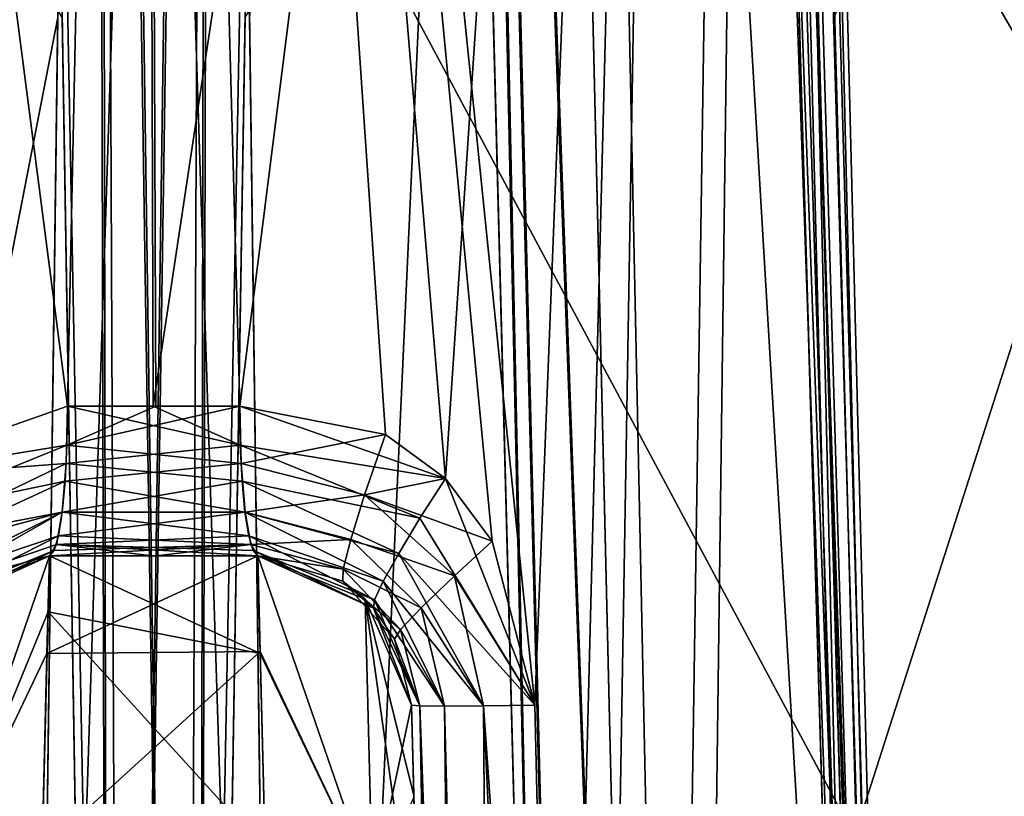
# Model space of a CAD drawing. Header units: inches. Extents: x -11.1 to 11.1, y -2.2 to 7.8.
# Tile 487 of 656: x -6.026 to -5.834, y 0.053 to 0.205. Entities that reach past the tile are written whole.
import ezdxf

# ---------------------------------------------------------------- set-up
doc = ezdxf.new("R2010")
doc.units = ezdxf.units.IN
doc.header["$LTSCALE"] = 93.866667
doc.header["$MEASUREMENT"] = 0
for name, color, linetype in [('2514', 7, 'CONTINUOUS'), ('2518', 7, 'CONTINUOUS'), ('2520', 7, 'CONTINUOUS'), ('2536', 7, 'CONTINUOUS'), ('2538', 7, 'CONTINUOUS'), ('2540', 7, 'CONTINUOUS'), ('2578', 7, 'CONTINUOUS'), ('2587', 7, 'CONTINUOUS'), ('2588', 7, 'CONTINUOUS'), ('2662', 7, 'CONTINUOUS'), ('2668', 7, 'CONTINUOUS'), ('4960', 7, 'CONTINUOUS'), ('4968', 7, 'CONTINUOUS'), ('4996', 7, 'CONTINUOUS'), ('5004', 7, 'CONTINUOUS'), ('5455', 7, 'CONTINUOUS'), ('5459', 7, 'CONTINUOUS'), ('5461', 7, 'CONTINUOUS'), ('5487', 7, 'CONTINUOUS'), ('5491', 7, 'CONTINUOUS'), ('5511', 7, 'CONTINUOUS'), ('5517', 7, 'CONTINUOUS'), ('5535', 7, 'CONTINUOUS'), ('5537', 7, 'CONTINUOUS'), ('5597', 7, 'CONTINUOUS'), ('6063', 7, 'CONTINUOUS'), ('6064', 7, 'CONTINUOUS'), ('9297', 7, 'CONTINUOUS'), ('9301', 7, 'CONTINUOUS'), ('9742', 7, 'CONTINUOUS'), ('9743', 7, 'CONTINUOUS'), ('9772', 7, 'CONTINUOUS'), ('9773', 7, 'CONTINUOUS'), ('9774', 7, 'CONTINUOUS'), ('9775', 7, 'CONTINUOUS'), ('9792', 7, 'CONTINUOUS'), ('9793', 7, 'CONTINUOUS'), ('9889', 7, 'CONTINUOUS'), ('9896', 7, 'CONTINUOUS'), ('9903', 7, 'CONTINUOUS'), ('9904', 7, 'CONTINUOUS')]:
    doc.layers.add(name, color=color, linetype=linetype)

msp = doc.modelspace()

# ---------------------------------------------------------------- linework, layer by layer
at = {"layer": '2514', "linetype": 'Continuous'}
for points in [[(-6.01886, 0.26581, -1.09515), (-6.35101, -0.355, -1.70298), (-6.02776, 0.82079, -1.08151), (-6.01886, 0.26581, -1.09515)], [(-6.00869, -0.355, -1.11005), (-6.35101, -0.355, -1.70298), (-6.01886, 0.26581, -1.09515), (-6.00869, -0.355, -1.11005)]]:
    msp.add_3dface(points, dxfattribs=at)
at = {"layer": '2518', "linetype": 'Continuous'}
for points in [[(-5.85101, -0.355, -2.569), (-5.86724, 0.20508, -2.56776), (-5.52776, 0.82079, -1.94753), (-5.85101, -0.355, -2.569)], [(-5.5188, 0.26222, -1.96126), (-5.85101, -0.355, -2.569), (-5.52776, 0.82079, -1.94753), (-5.5188, 0.26222, -1.96126)], [(-5.50869, -0.355, -1.97608), (-5.85101, -0.355, -2.569), (-5.5188, 0.26222, -1.96126), (-5.50869, -0.355, -1.97608)]]:
    msp.add_3dface(points, dxfattribs=at)
at = {"layer": '2520', "linetype": 'Continuous'}
for points in [[(-5.98114, 0.26581, -2.5029), (-5.64899, -0.355, -1.89508), (-5.97224, 0.82079, -2.51654), (-5.98114, 0.26581, -2.5029)], [(-5.64899, -0.355, -1.89508), (-5.63278, 0.20466, -1.89631), (-5.97224, 0.82079, -2.51654), (-5.64899, -0.355, -1.89508)], [(-5.99131, -0.355, -2.488), (-5.64899, -0.355, -1.89508), (-5.98114, 0.26581, -2.5029), (-5.99131, -0.355, -2.488)]]:
    msp.add_3dface(points, dxfattribs=at)
at = {"layer": '2536', "linetype": 'Continuous'}
for points in [[(-6.00869, -0.355, 1.112), (-6.01787, 0.20508, 1.09857), (-6.38527, 0.82079, 1.70268), (-6.00869, -0.355, 1.112)], [(-6.3689, 0.26222, 1.70358), (-6.00869, -0.355, 1.112), (-6.38527, 0.82079, 1.70268), (-6.3689, 0.26222, 1.70358)], [(-6.35101, -0.355, 1.70492), (-6.00869, -0.355, 1.112), (-6.3689, 0.26222, 1.70358), (-6.35101, -0.355, 1.70492)]]:
    msp.add_3dface(points, dxfattribs=at)
at = {"layer": '2538', "linetype": 'Continuous'}
for points in [[(-5.99131, -0.355, 2.48995), (-5.98213, 0.20508, 2.50338), (-5.61473, 0.82079, 1.89927), (-5.99131, -0.355, 2.48995)], [(-5.63114, 0.2607, 1.89837), (-5.99131, -0.355, 2.48995), (-5.61473, 0.82079, 1.89927), (-5.63114, 0.2607, 1.89837)], [(-5.64899, -0.355, 1.89702), (-5.99131, -0.355, 2.48995), (-5.63114, 0.2607, 1.89837), (-5.64899, -0.355, 1.89702)]]:
    msp.add_3dface(points, dxfattribs=at)
at = {"layer": '2540', "linetype": 'Continuous'}
for points in [[(-5.50869, -0.355, 1.97802), (-5.51841, 0.23827, 1.96379), (-5.88527, 0.82079, 2.5687), (-5.50869, -0.355, 1.97802)], [(-5.869, 0.26581, 2.5696), (-5.50869, -0.355, 1.97802), (-5.88527, 0.82079, 2.5687), (-5.869, 0.26581, 2.5696)], [(-5.85101, -0.355, 2.57095), (-5.50869, -0.355, 1.97802), (-5.869, 0.26581, 2.5696), (-5.85101, -0.355, 2.57095)]]:
    msp.add_3dface(points, dxfattribs=at)
at = {"layer": '2578', "linetype": 'Continuous'}
for points in [[(-5.919, -0.355, -0.77533), (-5.93382, 0.211, -0.78244), (-5.94979, 0.82079, 0.79245), (-5.919, -0.355, -0.77533)], [(-5.93498, 0.25512, 0.78496), (-5.919, -0.355, -0.77533), (-5.94979, 0.82079, 0.79245), (-5.93498, 0.25512, 0.78496)], [(-5.919, -0.355, 0.77727), (-5.919, -0.355, -0.77533), (-5.93498, 0.25512, 0.78496), (-5.919, -0.355, 0.77727)]]:
    msp.add_3dface(points, dxfattribs=at)
at = {"layer": '2587', "linetype": 'Continuous'}
for points in [[(-6.02036, 0.1, -3.68829), (-6.02036, 0.1, -2.83615), (-5.97964, 0.1, -3.68829), (-6.02036, 0.1, -3.68829)], [(-5.97964, 0.1, -3.68829), (-6.02036, 0.1, -2.83615), (-6.00013, 0.1, -2.83736), (-5.97964, 0.1, -3.68829)], [(-5.97964, 0.1, -2.83615), (-5.97964, 0.1, -3.68829), (-6.00013, 0.1, -2.83736), (-5.97964, 0.1, -2.83615)]]:
    msp.add_3dface(points, dxfattribs=at)
at = {"layer": '2588', "linetype": 'Continuous'}
for points in [[(-6.02036, 0.1, 2.8381), (-6.02036, 0.1, 3.68829), (-5.99951, 0.1, 2.83931), (-6.02036, 0.1, 2.8381)], [(-5.99951, 0.1, 2.83931), (-6.02036, 0.1, 3.68829), (-5.97964, 0.1, 2.8381), (-5.99951, 0.1, 2.83931)], [(-5.97964, 0.1, 2.8381), (-6.02036, 0.1, 3.68829), (-5.97964, 0.1, 3.68829), (-5.97964, 0.1, 2.8381)]]:
    msp.add_3dface(points, dxfattribs=at)
at = {"layer": '2662', "linetype": 'Continuous'}
for points in [[(-5.94918, 0.05286, -3.81687), (-5.94965, 0.07079, -3.68829), (-5.9385, -0.355, -4.51792), (-5.94918, 0.05286, -3.81687)], [(-5.9385, -0.355, -4.51792), (-5.94965, 0.07079, -3.68829), (-5.9385, -0.355, -2.83706), (-5.9385, -0.355, -4.51792)], [(-5.9385, -0.355, -2.83706), (-5.94965, 0.07079, -3.68829), (-5.94431, -0.13329, -2.83388), (-5.9385, -0.355, -2.83706)], [(-5.94431, -0.13329, -2.83388), (-5.94965, 0.07079, -3.68829), (-5.94965, 0.07079, -2.8309), (-5.94431, -0.13329, -2.83388)]]:
    msp.add_3dface(points, dxfattribs=at)
at = {"layer": '2668', "linetype": 'Continuous'}
for points in [[(-5.94385, -0.15076, 2.83608), (-5.94965, 0.07079, 2.83285), (-5.94965, 0.07079, 3.68829), (-5.94385, -0.15076, 2.83608)], [(-5.9385, -0.355, 2.83901), (-5.94385, -0.15076, 2.83608), (-5.94965, 0.07079, 3.68829), (-5.9385, -0.355, 2.83901)], [(-5.94919, 0.05318, 3.81574), (-5.9385, -0.355, 2.83901), (-5.94965, 0.07079, 3.68829), (-5.94919, 0.05318, 3.81574)], [(-5.94824, 0.0168, 3.907), (-5.9385, -0.355, 2.83901), (-5.94919, 0.05318, 3.81574), (-5.94824, 0.0168, 3.907)]]:
    msp.add_3dface(points, dxfattribs=at)
at = {"layer": '4960', "linetype": 'Continuous'}
for points in [[(-5.97384, -0.355, -1.08578), (-5.98204, 0.26581, -1.07058), (-5.92007, 0.82079, -1.02807), (-5.97384, -0.355, -1.08578)], [(-5.89532, -0.355, -1.04731), (-5.97384, -0.355, -1.08578), (-5.92007, 0.82079, -1.02807), (-5.89532, -0.355, -1.04731)], [(-5.88002, 0.82079, -0.96515), (-5.89532, -0.355, -1.04731), (-5.92007, 0.82079, -1.02807), (-5.88002, 0.82079, -0.96515)], [(-5.91437, 0.211, -0.82201), (-5.90096, -0.355, -0.81377), (-5.88324, 0.82079, -0.89063), (-5.91437, 0.211, -0.82201)], [(-5.90096, -0.355, -0.81377), (-5.85219, -0.355, -0.88634), (-5.88324, 0.82079, -0.89063), (-5.90096, -0.355, -0.81377)], [(-5.85028, -0.355, -0.97312), (-5.89532, -0.355, -1.04731), (-5.88002, 0.82079, -0.96515), (-5.85028, -0.355, -0.97312)], [(-5.85219, -0.355, -0.88634), (-5.85028, -0.355, -0.97312), (-5.88324, 0.82079, -0.89063), (-5.85219, -0.355, -0.88634)], [(-5.88324, 0.82079, -0.89063), (-5.85028, -0.355, -0.97312), (-5.88002, 0.82079, -0.96515), (-5.88324, 0.82079, -0.89063)]]:
    msp.add_3dface(points, dxfattribs=at)
at = {"layer": '4968', "linetype": 'Continuous'}
for points in [[(-6.01796, 0.26581, -2.52747), (-6.11074, 0.82079, -2.60879), (-6.02616, -0.355, -2.51227), (-6.01796, 0.26581, -2.52747)], [(-6.10644, 0.82079, -2.72907), (-6.00222, 0.82079, -2.78924), (-6.07446, 0.07079, -2.78813), (-6.10644, 0.82079, -2.72907)], [(-6.07446, 0.07079, -2.78813), (-6.00222, 0.82079, -2.78924), (-6.05701, 0.1151, -2.79586), (-6.07446, 0.07079, -2.78813)], [(-6.05701, 0.1151, -2.79586), (-6.00222, 0.82079, -2.78924), (-6.01682, 0.12921, -2.80637), (-6.05701, 0.1151, -2.79586)], [(-6.01682, 0.12921, -2.80637), (-6.00222, 0.82079, -2.78924), (-6.00008, 0.12921, -2.80737), (-6.01682, 0.12921, -2.80637)], [(-6.00222, 0.82079, -2.78924), (-5.89591, 0.82079, -2.73282), (-6.00008, 0.12921, -2.80737), (-6.00222, 0.82079, -2.78924)], [(-5.89591, 0.82079, -2.73282), (-5.98318, 0.12921, -2.80637), (-6.00008, 0.12921, -2.80737), (-5.89591, 0.82079, -2.73282)], [(-5.94299, 0.1151, -2.79586), (-5.98318, 0.12921, -2.80637), (-5.89591, 0.82079, -2.73282), (-5.94299, 0.1151, -2.79586)], [(-5.92554, 0.07079, -2.78813), (-5.94299, 0.1151, -2.79586), (-5.89591, 0.82079, -2.73282), (-5.92554, 0.07079, -2.78813)], [(-5.92061, -0.14329, -2.79168), (-5.92554, 0.07079, -2.78813), (-5.89591, 0.82079, -2.73282), (-5.92061, -0.14329, -2.79168)], [(-5.9157, -0.355, -2.79512), (-5.92061, -0.14329, -2.79168), (-5.89591, 0.82079, -2.73282), (-5.9157, -0.355, -2.79512)], [(-5.85292, -0.355, -2.71395), (-5.9157, -0.355, -2.79512), (-5.89591, 0.82079, -2.73282), (-5.85292, -0.355, -2.71395)], [(-5.88732, 0.82079, -2.61278), (-5.85292, -0.355, -2.71395), (-5.89591, 0.82079, -2.73282), (-5.88732, 0.82079, -2.61278)], [(-5.87019, 0.20508, -2.61174), (-5.85292, -0.355, -2.71395), (-5.88732, 0.82079, -2.61278), (-5.87019, 0.20508, -2.61174)], [(-5.85461, -0.355, -2.61132), (-5.85292, -0.355, -2.71395), (-5.87019, 0.20508, -2.61174), (-5.85461, -0.355, -2.61132)]]:
    msp.add_3dface(points, dxfattribs=at)
at = {"layer": '4996', "linetype": 'Continuous'}
for points in [[(-6.01874, 0.20508, 2.52792), (-6.12773, -0.355, 2.57919), (-6.01107, 0.82079, 2.54328), (-6.01874, 0.20508, 2.52792)], [(-6.01107, 0.82079, 2.54328), (-6.12773, -0.355, 2.57919), (-6.11074, 0.82079, 2.61074), (-6.01107, 0.82079, 2.54328)], [(-6.05701, 0.1151, 2.79781), (-6.01682, 0.12921, 2.80832), (-6.10644, 0.82079, 2.73102), (-6.05701, 0.1151, 2.79781)], [(-6.10644, 0.82079, 2.73102), (-6.01682, 0.12921, 2.80832), (-6.00222, 0.82079, 2.79119), (-6.10644, 0.82079, 2.73102)], [(-6.01682, 0.12921, 2.80832), (-5.99957, 0.12921, 2.80932), (-6.00222, 0.82079, 2.79119), (-6.01682, 0.12921, 2.80832)], [(-5.9339, 0.10281, 2.79382), (-5.92554, 0.07079, 2.79008), (-6.00222, 0.82079, 2.79119), (-5.9339, 0.10281, 2.79382)], [(-6.00222, 0.82079, 2.79119), (-5.92554, 0.07079, 2.79008), (-5.89591, 0.82079, 2.73477), (-6.00222, 0.82079, 2.79119)], [(-5.94298, 0.1151, 2.7978), (-5.9339, 0.10281, 2.79382), (-6.00222, 0.82079, 2.79119), (-5.94298, 0.1151, 2.7978)], [(-5.95474, 0.12367, 2.80208), (-5.94298, 0.1151, 2.7978), (-6.00222, 0.82079, 2.79119), (-5.95474, 0.12367, 2.80208)], [(-5.98318, 0.12921, 2.80832), (-5.95474, 0.12367, 2.80208), (-6.00222, 0.82079, 2.79119), (-5.98318, 0.12921, 2.80832)], [(-5.99957, 0.12921, 2.80932), (-5.98318, 0.12921, 2.80832), (-6.00222, 0.82079, 2.79119), (-5.99957, 0.12921, 2.80932)], [(-5.89591, 0.82079, 2.73477), (-5.92554, 0.07079, 2.79008), (-5.92061, -0.14337, 2.79363), (-5.89591, 0.82079, 2.73477)], [(-5.9157, -0.355, 2.79707), (-5.89591, 0.82079, 2.73477), (-5.92061, -0.14337, 2.79363), (-5.9157, -0.355, 2.79707)], [(-5.85292, -0.355, 2.7159), (-5.89591, 0.82079, 2.73477), (-5.9157, -0.355, 2.79707), (-5.85292, -0.355, 2.7159)], [(-5.87188, 0.26581, 2.61377), (-5.89591, 0.82079, 2.73477), (-5.85461, -0.355, 2.61327), (-5.87188, 0.26581, 2.61377)], [(-5.85461, -0.355, 2.61327), (-5.89591, 0.82079, 2.73477), (-5.85292, -0.355, 2.7159), (-5.85461, -0.355, 2.61327)], [(-6.02616, -0.355, 2.51422), (-6.12773, -0.355, 2.57919), (-6.01874, 0.20508, 2.52792), (-6.02616, -0.355, 2.51422)]]:
    msp.add_3dface(points, dxfattribs=at)
at = {"layer": '5004', "linetype": 'Continuous'}
for points in [[(-5.98126, 0.20508, 1.07403), (-5.97384, -0.355, 1.08773), (-5.92006, 0.82079, 1.03002), (-5.98126, 0.20508, 1.07403)], [(-5.97384, -0.355, 1.08773), (-5.89532, -0.355, 1.04926), (-5.92006, 0.82079, 1.03002), (-5.97384, -0.355, 1.08773)], [(-5.89532, -0.355, 1.04926), (-5.85028, -0.355, 0.97507), (-5.92006, 0.82079, 1.03002), (-5.89532, -0.355, 1.04926)], [(-5.92006, 0.82079, 1.03002), (-5.85028, -0.355, 0.97507), (-5.88002, 0.82079, 0.9671), (-5.92006, 0.82079, 1.03002)], [(-5.90096, -0.355, 0.81572), (-5.91541, 0.25512, 0.82462), (-5.88324, 0.82079, 0.89258), (-5.90096, -0.355, 0.81572)], [(-5.85219, -0.355, 0.88829), (-5.90096, -0.355, 0.81572), (-5.88324, 0.82079, 0.89258), (-5.85219, -0.355, 0.88829)], [(-5.88002, 0.82079, 0.9671), (-5.85219, -0.355, 0.88829), (-5.88324, 0.82079, 0.89258), (-5.88002, 0.82079, 0.9671)], [(-5.85028, -0.355, 0.97507), (-5.85219, -0.355, 0.88829), (-5.88002, 0.82079, 0.9671), (-5.85028, -0.355, 0.97507)]]:
    msp.add_3dface(points, dxfattribs=at)
at = {"layer": '5455', "linetype": 'Continuous'}
for points in [[(-5.94431, -0.13329, -2.83388), (-5.94965, 0.07079, -2.8309), (-5.94801, 0.07066, -2.81822), (-5.94431, -0.13329, -2.83388)], [(-5.9385, -0.355, -2.83706), (-5.94431, -0.13329, -2.83388), (-5.94801, 0.07066, -2.81822), (-5.9385, -0.355, -2.83706)], [(-5.94321, 0.07061, -2.80637), (-5.9385, -0.355, -2.83706), (-5.94801, 0.07066, -2.81822), (-5.94321, 0.07061, -2.80637)], [(-5.93556, 0.07065, -2.79612), (-5.93242, -0.3553, -2.8132), (-5.94321, 0.07061, -2.80637), (-5.93556, 0.07065, -2.79612)], [(-5.93242, -0.3553, -2.8132), (-5.9385, -0.355, -2.83706), (-5.94321, 0.07061, -2.80637), (-5.93242, -0.3553, -2.8132)], [(-5.92554, 0.07079, -2.78813), (-5.92061, -0.14329, -2.79168), (-5.93556, 0.07065, -2.79612), (-5.92554, 0.07079, -2.78813)], [(-5.9157, -0.355, -2.79512), (-5.93556, 0.07065, -2.79612), (-5.92061, -0.14329, -2.79168), (-5.9157, -0.355, -2.79512)], [(-5.9157, -0.355, -2.79512), (-5.93242, -0.3553, -2.8132), (-5.93556, 0.07065, -2.79612), (-5.9157, -0.355, -2.79512)]]:
    msp.add_3dface(points, dxfattribs=at)
at = {"layer": '5459', "linetype": 'Continuous'}
for points in [[(-5.86724, 0.20508, -2.56776), (-5.85101, -0.355, -2.569), (-5.8919, 0.82088, -2.58912), (-5.86724, 0.20508, -2.56776)], [(-5.85101, -0.355, -2.569), (-5.85753, -0.35518, -2.58976), (-5.8919, 0.82088, -2.58912), (-5.85101, -0.355, -2.569)], [(-5.85461, -0.355, -2.61132), (-5.87019, 0.20508, -2.61174), (-5.8919, 0.82088, -2.58912), (-5.85461, -0.355, -2.61132)], [(-5.85753, -0.35518, -2.58976), (-5.85461, -0.355, -2.61132), (-5.8919, 0.82088, -2.58912), (-5.85753, -0.35518, -2.58976)]]:
    msp.add_3dface(points, dxfattribs=at)
at = {"layer": '5461', "linetype": 'Continuous'}
for points in [[(-6.01107, 0.82079, -2.54133), (-6.01796, 0.26581, -2.52747), (-6.00603, -0.35523, -2.50402), (-6.01107, 0.82079, -2.54133)], [(-6.01107, 0.82079, -2.54133), (-6.00603, -0.35523, -2.50402), (-5.98928, 0.82088, -2.53409), (-6.01107, 0.82079, -2.54133)], [(-6.00603, -0.35523, -2.50402), (-5.99131, -0.355, -2.488), (-5.98928, 0.82088, -2.53409), (-6.00603, -0.35523, -2.50402)], [(-5.99131, -0.355, -2.488), (-5.98114, 0.26581, -2.5029), (-5.98928, 0.82088, -2.53409), (-5.99131, -0.355, -2.488)], [(-6.02616, -0.355, -2.51227), (-6.00603, -0.35523, -2.50402), (-6.01796, 0.26581, -2.52747), (-6.02616, -0.355, -2.51227)]]:
    msp.add_3dface(points, dxfattribs=at)
at = {"layer": '5487', "linetype": 'Continuous'}
for points in [[(-6.00869, -0.355, -1.11005), (-6.01886, 0.26581, -1.09515), (-6.01072, 0.82088, -1.06396), (-6.00869, -0.355, -1.11005)], [(-5.99397, -0.35523, -1.09403), (-6.00869, -0.355, -1.11005), (-6.01072, 0.82088, -1.06396), (-5.99397, -0.35523, -1.09403)], [(-5.98893, 0.82079, -1.05672), (-5.99397, -0.35523, -1.09403), (-6.01072, 0.82088, -1.06396), (-5.98893, 0.82079, -1.05672)], [(-5.98893, 0.82079, -1.05672), (-5.98204, 0.26581, -1.07058), (-5.99397, -0.35523, -1.09403), (-5.98893, 0.82079, -1.05672)], [(-5.97384, -0.355, -1.08578), (-5.99397, -0.35523, -1.09403), (-5.98204, 0.26581, -1.07058), (-5.97384, -0.355, -1.08578)]]:
    msp.add_3dface(points, dxfattribs=at)
at = {"layer": '5491', "linetype": 'Continuous'}
for points in [[(-5.93382, 0.211, -0.78244), (-5.919, -0.355, -0.77533), (-5.94435, 0.82088, -0.81319), (-5.93382, 0.211, -0.78244)], [(-5.919, -0.355, -0.77533), (-5.91426, -0.35518, -0.79656), (-5.94435, 0.82088, -0.81319), (-5.919, -0.355, -0.77533)], [(-5.90096, -0.355, -0.81377), (-5.91437, 0.211, -0.82201), (-5.94435, 0.82088, -0.81319), (-5.90096, -0.355, -0.81377)], [(-5.91426, -0.35518, -0.79656), (-5.90096, -0.355, -0.81377), (-5.94435, 0.82088, -0.81319), (-5.91426, -0.35518, -0.79656)]]:
    msp.add_3dface(points, dxfattribs=at)
at = {"layer": '5511', "linetype": 'Continuous'}
for points in [[(-5.919, -0.355, 0.77727), (-5.93498, 0.25512, 0.78496), (-5.9438, 0.82088, 0.81619), (-5.919, -0.355, 0.77727)], [(-5.91426, -0.35523, 0.79851), (-5.919, -0.355, 0.77727), (-5.9438, 0.82088, 0.81619), (-5.91426, -0.35523, 0.79851)], [(-5.91541, 0.25512, 0.82462), (-5.90096, -0.355, 0.81572), (-5.9438, 0.82088, 0.81619), (-5.91541, 0.25512, 0.82462)], [(-5.90096, -0.355, 0.81572), (-5.91426, -0.35523, 0.79851), (-5.9438, 0.82088, 0.81619), (-5.90096, -0.355, 0.81572)]]:
    msp.add_3dface(points, dxfattribs=at)
at = {"layer": '5517', "linetype": 'Continuous'}
for points in [[(-6.01787, 0.20508, 1.09857), (-6.00869, -0.355, 1.112), (-6.01171, 0.82088, 1.06653), (-6.01787, 0.20508, 1.09857)], [(-6.00869, -0.355, 1.112), (-5.99397, -0.35518, 1.09598), (-6.01171, 0.82088, 1.06653), (-6.00869, -0.355, 1.112)], [(-5.97384, -0.355, 1.08773), (-5.98126, 0.20508, 1.07403), (-6.01171, 0.82088, 1.06653), (-5.97384, -0.355, 1.08773)], [(-5.99397, -0.35518, 1.09598), (-5.97384, -0.355, 1.08773), (-6.01171, 0.82088, 1.06653), (-5.99397, -0.35518, 1.09598)]]:
    msp.add_3dface(points, dxfattribs=at)
at = {"layer": '5535', "linetype": 'Continuous'}
for points in [[(-6.02616, -0.355, 2.51422), (-6.01874, 0.20508, 2.52792), (-5.98829, 0.82088, 2.53542), (-6.02616, -0.355, 2.51422)], [(-6.00603, -0.35518, 2.50597), (-6.02616, -0.355, 2.51422), (-5.98829, 0.82088, 2.53542), (-6.00603, -0.35518, 2.50597)], [(-5.99131, -0.355, 2.48995), (-6.00603, -0.35518, 2.50597), (-5.98829, 0.82088, 2.53542), (-5.99131, -0.355, 2.48995)], [(-5.98213, 0.20508, 2.50338), (-5.99131, -0.355, 2.48995), (-5.98829, 0.82088, 2.53542), (-5.98213, 0.20508, 2.50338)]]:
    msp.add_3dface(points, dxfattribs=at)
at = {"layer": '5537', "linetype": 'Continuous'}
for points in [[(-5.85101, -0.355, 2.57095), (-5.869, 0.26581, 2.5696), (-5.89195, 0.82088, 2.59224), (-5.85101, -0.355, 2.57095)], [(-5.85752, -0.35523, 2.59171), (-5.85101, -0.355, 2.57095), (-5.89195, 0.82088, 2.59224), (-5.85752, -0.35523, 2.59171)], [(-5.88732, 0.82079, 2.61473), (-5.85752, -0.35523, 2.59171), (-5.89195, 0.82088, 2.59224), (-5.88732, 0.82079, 2.61473)], [(-5.88732, 0.82079, 2.61473), (-5.87188, 0.26581, 2.61377), (-5.85752, -0.35523, 2.59171), (-5.88732, 0.82079, 2.61473)], [(-5.85461, -0.355, 2.61327), (-5.85752, -0.35523, 2.59171), (-5.87188, 0.26581, 2.61377), (-5.85461, -0.355, 2.61327)]]:
    msp.add_3dface(points, dxfattribs=at)
at = {"layer": '5597', "linetype": 'Continuous'}
for points in [[(-5.94965, 0.07079, 2.83285), (-5.94385, -0.15076, 2.83608), (-5.94801, 0.07066, 2.82016), (-5.94965, 0.07079, 2.83285)], [(-5.94385, -0.15076, 2.83608), (-5.9385, -0.355, 2.83901), (-5.94801, 0.07066, 2.82016), (-5.94385, -0.15076, 2.83608)], [(-5.9385, -0.355, 2.83901), (-5.93243, -0.35524, 2.81515), (-5.94801, 0.07066, 2.82016), (-5.9385, -0.355, 2.83901)], [(-5.94801, 0.07066, 2.82016), (-5.93243, -0.35524, 2.81515), (-5.9432, 0.07061, 2.8083), (-5.94801, 0.07066, 2.82016)], [(-5.9432, 0.07061, 2.8083), (-5.93243, -0.35524, 2.81515), (-5.93555, 0.07065, 2.79805), (-5.9432, 0.07061, 2.8083)], [(-5.92554, 0.07079, 2.79008), (-5.93555, 0.07065, 2.79805), (-5.92061, -0.14337, 2.79363), (-5.92554, 0.07079, 2.79008)], [(-5.9157, -0.355, 2.79707), (-5.92061, -0.14337, 2.79363), (-5.93555, 0.07065, 2.79805), (-5.9157, -0.355, 2.79707)], [(-5.93243, -0.35524, 2.81515), (-5.9157, -0.355, 2.79707), (-5.93555, 0.07065, 2.79805), (-5.93243, -0.35524, 2.81515)]]:
    msp.add_3dface(points, dxfattribs=at)
at = {"layer": '6063', "linetype": 'Continuous'}
for points in [[(-6.01682, 0.12921, -2.80637), (-5.98307, 0.1216, -2.80756), (-6.01708, 0.11797, -2.80887), (-6.01682, 0.12921, -2.80637)], [(-6.01682, 0.12921, -2.80637), (-6.00008, 0.12921, -2.80737), (-5.98307, 0.1216, -2.80756), (-6.01682, 0.12921, -2.80637)], [(-6.00008, 0.12921, -2.80737), (-5.98318, 0.12921, -2.80637), (-5.98307, 0.1216, -2.80756), (-6.00008, 0.12921, -2.80737)], [(-5.98307, 0.1216, -2.80756), (-5.98272, 0.11454, -2.81063), (-6.01708, 0.11797, -2.80887), (-5.98307, 0.1216, -2.80756)], [(-6.01708, 0.11797, -2.80887), (-5.98272, 0.11454, -2.81063), (-6.01785, 0.1085, -2.81538), (-6.01708, 0.11797, -2.80887)], [(-5.98272, 0.11454, -2.81063), (-5.98216, 0.1085, -2.81538), (-6.01785, 0.1085, -2.81538), (-5.98272, 0.11454, -2.81063)], [(-6.01785, 0.1085, -2.81538), (-5.98142, 0.10388, -2.8215), (-6.01899, 0.1022, -2.82495), (-6.01785, 0.1085, -2.81538)], [(-5.98216, 0.1085, -2.81538), (-5.98142, 0.10388, -2.8215), (-6.01785, 0.1085, -2.81538), (-5.98216, 0.1085, -2.81538)], [(-5.98142, 0.10388, -2.8215), (-5.98057, 0.10099, -2.82858), (-6.01899, 0.1022, -2.82495), (-5.98142, 0.10388, -2.8215)], [(-6.00013, 0.1, -2.83736), (-6.02036, 0.1, -2.83615), (-6.01899, 0.1022, -2.82495), (-6.00013, 0.1, -2.83736)], [(-5.97964, 0.1, -2.83615), (-6.00013, 0.1, -2.83736), (-6.01899, 0.1022, -2.82495), (-5.97964, 0.1, -2.83615)], [(-5.98057, 0.10099, -2.82858), (-5.97964, 0.1, -2.83615), (-6.01899, 0.1022, -2.82495), (-5.98057, 0.10099, -2.82858)]]:
    msp.add_3dface(points, dxfattribs=at)
at = {"layer": '6064', "linetype": 'Continuous'}
for points in [[(-5.98318, 0.12921, 2.80832), (-5.99957, 0.12921, 2.80932), (-6.01693, 0.1216, 2.80951), (-5.98318, 0.12921, 2.80832)], [(-5.98318, 0.12921, 2.80832), (-6.01693, 0.1216, 2.80951), (-5.98292, 0.11798, 2.81081), (-5.98318, 0.12921, 2.80832)], [(-5.99957, 0.12921, 2.80932), (-6.01682, 0.12921, 2.80832), (-6.01693, 0.1216, 2.80951), (-5.99957, 0.12921, 2.80932)], [(-6.01693, 0.1216, 2.80951), (-6.01728, 0.11454, 2.81258), (-5.98292, 0.11798, 2.81081), (-6.01693, 0.1216, 2.80951)], [(-5.98292, 0.11798, 2.81081), (-6.01728, 0.11454, 2.81258), (-5.98215, 0.10851, 2.81732), (-5.98292, 0.11798, 2.81081)], [(-6.01728, 0.11454, 2.81258), (-6.01784, 0.1085, 2.81733), (-5.98215, 0.10851, 2.81732), (-6.01728, 0.11454, 2.81258)], [(-6.01784, 0.1085, 2.81733), (-6.01857, 0.10388, 2.82345), (-5.98215, 0.10851, 2.81732), (-6.01784, 0.1085, 2.81733)], [(-5.98215, 0.10851, 2.81732), (-6.01857, 0.10388, 2.82345), (-5.98101, 0.10221, 2.82689), (-5.98215, 0.10851, 2.81732)], [(-6.01857, 0.10388, 2.82345), (-6.01943, 0.10099, 2.83053), (-5.98101, 0.10221, 2.82689), (-6.01857, 0.10388, 2.82345)], [(-6.02036, 0.1, 2.8381), (-5.99951, 0.1, 2.83931), (-5.98101, 0.10221, 2.82689), (-6.02036, 0.1, 2.8381)], [(-6.01943, 0.10099, 2.83053), (-6.02036, 0.1, 2.8381), (-5.98101, 0.10221, 2.82689), (-6.01943, 0.10099, 2.83053)], [(-5.99951, 0.1, 2.83931), (-5.97964, 0.1, 2.8381), (-5.98101, 0.10221, 2.82689), (-5.99951, 0.1, 2.83931)]]:
    msp.add_3dface(points, dxfattribs=at)
at = {"layer": '9297', "linetype": 'Continuous'}
for points in [[(-6.02063, 0.08902, -3.79252), (-6.02036, 0.1, -3.68829), (-5.97917, 0.08093, -3.82508), (-6.02063, 0.08902, -3.79252)], [(-6.02036, 0.1, -3.68829), (-5.97964, 0.1, -3.68829), (-5.97917, 0.08093, -3.82508), (-6.02036, 0.1, -3.68829)], [(-5.97823, 0.04257, -3.92096), (-6.02177, 0.04257, -3.92096), (-6.02063, 0.08902, -3.79252), (-5.97823, 0.04257, -3.92096)], [(-5.97823, 0.04257, -3.92096), (-6.02063, 0.08902, -3.79252), (-5.97917, 0.08093, -3.82508), (-5.97823, 0.04257, -3.92096)]]:
    msp.add_3dface(points, dxfattribs=at)
at = {"layer": '9301', "linetype": 'Continuous'}
for points in [[(-5.97964, 0.1, 3.68829), (-6.02036, 0.1, 3.68829), (-6.02083, 0.08093, 3.82508), (-5.97964, 0.1, 3.68829)], [(-5.97964, 0.1, 3.68829), (-6.02083, 0.08093, 3.82508), (-5.97918, 0.08127, 3.82388), (-5.97964, 0.1, 3.68829)], [(-6.02177, 0.04257, 3.92096), (-5.97823, 0.04257, 3.92096), (-5.97918, 0.08127, 3.82388), (-6.02177, 0.04257, 3.92096)], [(-6.02083, 0.08093, 3.82508), (-6.02177, 0.04257, 3.92096), (-5.97918, 0.08127, 3.82388), (-6.02083, 0.08093, 3.82508)]]:
    msp.add_3dface(points, dxfattribs=at)
at = {"layer": '9742', "linetype": 'Continuous'}
for points in [[(-5.97964, 0.1, 2.8381), (-5.97964, 0.1, 3.68829), (-5.95871, 0.09149, 3.68829), (-5.97964, 0.1, 2.8381)], [(-5.96307, 0.09501, 2.83573), (-5.97964, 0.1, 2.8381), (-5.95871, 0.09149, 3.68829), (-5.96307, 0.09501, 2.83573)], [(-5.95708, 0.08977, 2.83446), (-5.96307, 0.09501, 2.83573), (-5.95871, 0.09149, 3.68829), (-5.95708, 0.08977, 2.83446)], [(-5.94965, 0.07079, 3.68829), (-5.95708, 0.08977, 2.83446), (-5.95871, 0.09149, 3.68829), (-5.94965, 0.07079, 3.68829)], [(-5.95708, 0.08977, 2.83446), (-5.94965, 0.07079, 3.68829), (-5.95294, 0.08368, 2.83328), (-5.95708, 0.08977, 2.83446)], [(-5.94965, 0.07079, 3.68829), (-5.94965, 0.07079, 2.83285), (-5.95294, 0.08368, 2.83328), (-5.94965, 0.07079, 3.68829)]]:
    msp.add_3dface(points, dxfattribs=at)
at = {"layer": '9743', "linetype": 'Continuous'}
for points in [[(-5.97964, 0.1, 3.68829), (-5.97918, 0.08127, 3.82388), (-5.95726, 0.03512, 3.91676), (-5.97964, 0.1, 3.68829)], [(-5.95871, 0.09149, 3.68829), (-5.97964, 0.1, 3.68829), (-5.95726, 0.03512, 3.91676), (-5.95871, 0.09149, 3.68829)], [(-5.94824, 0.0168, 3.907), (-5.94919, 0.05318, 3.81574), (-5.95871, 0.09149, 3.68829), (-5.94824, 0.0168, 3.907)], [(-5.94824, 0.0168, 3.907), (-5.95871, 0.09149, 3.68829), (-5.95726, 0.03512, 3.91676), (-5.94824, 0.0168, 3.907)], [(-5.94919, 0.05318, 3.81574), (-5.94965, 0.07079, 3.68829), (-5.95871, 0.09149, 3.68829), (-5.94919, 0.05318, 3.81574)], [(-5.97918, 0.08127, 3.82388), (-5.97823, 0.04257, 3.92096), (-5.95726, 0.03512, 3.91676), (-5.97918, 0.08127, 3.82388)]]:
    msp.add_3dface(points, dxfattribs=at)
at = {"layer": '9772', "linetype": 'Continuous'}
for points in [[(-6.02083, 0.08093, 3.82508), (-6.02036, 0.1, 3.68829), (-6.04274, 0.03512, 3.91676), (-6.02083, 0.08093, 3.82508)], [(-6.04274, 0.03512, 3.91676), (-6.02036, 0.1, 3.68829), (-6.04129, 0.09149, 3.68829), (-6.04274, 0.03512, 3.91676)], [(-6.02177, 0.04257, 3.92096), (-6.02083, 0.08093, 3.82508), (-6.04274, 0.03512, 3.91676), (-6.02177, 0.04257, 3.92096)]]:
    msp.add_3dface(points, dxfattribs=at)
at = {"layer": '9773', "linetype": 'Continuous'}
for points in [[(-6.02036, 0.1, 3.68829), (-6.02036, 0.1, 2.8381), (-6.04291, 0.08978, 2.83445), (-6.02036, 0.1, 3.68829)], [(-6.04129, 0.09149, 3.68829), (-6.02036, 0.1, 3.68829), (-6.04291, 0.08978, 2.83445), (-6.04129, 0.09149, 3.68829)]]:
    msp.add_3dface(points, dxfattribs=at)
at = {"layer": '9774', "linetype": 'Continuous'}
for points in [[(-5.97964, 0.1, -3.68829), (-5.97964, 0.1, -2.83615), (-5.95709, 0.08978, -2.83251), (-5.97964, 0.1, -3.68829)], [(-5.97964, 0.1, -3.68829), (-5.95709, 0.08978, -2.83251), (-5.95871, 0.09149, -3.68829), (-5.97964, 0.1, -3.68829)], [(-5.94965, 0.07079, -2.8309), (-5.94965, 0.07079, -3.68829), (-5.95871, 0.09149, -3.68829), (-5.94965, 0.07079, -2.8309)], [(-5.95709, 0.08978, -2.83251), (-5.94965, 0.07079, -2.8309), (-5.95871, 0.09149, -3.68829), (-5.95709, 0.08978, -2.83251)]]:
    msp.add_3dface(points, dxfattribs=at)
at = {"layer": '9775', "linetype": 'Continuous'}
for points in [[(-5.97917, 0.08093, -3.82508), (-5.97964, 0.1, -3.68829), (-5.95726, 0.03512, -3.91676), (-5.97917, 0.08093, -3.82508)], [(-5.97964, 0.1, -3.68829), (-5.95871, 0.09149, -3.68829), (-5.95726, 0.03512, -3.91676), (-5.97964, 0.1, -3.68829)], [(-5.95871, 0.09149, -3.68829), (-5.94965, 0.07079, -3.68829), (-5.95726, 0.03512, -3.91676), (-5.95871, 0.09149, -3.68829)], [(-5.97823, 0.04257, -3.92096), (-5.97917, 0.08093, -3.82508), (-5.95726, 0.03512, -3.91676), (-5.97823, 0.04257, -3.92096)], [(-5.94965, 0.07079, -3.68829), (-5.94918, 0.05286, -3.81687), (-5.95726, 0.03512, -3.91676), (-5.94965, 0.07079, -3.68829)]]:
    msp.add_3dface(points, dxfattribs=at)
at = {"layer": '9792', "linetype": 'Continuous'}
for points in [[(-6.02036, 0.1, -3.68829), (-6.02063, 0.08902, -3.79252), (-6.04274, 0.03512, -3.91676), (-6.02036, 0.1, -3.68829)], [(-6.02036, 0.1, -3.68829), (-6.04274, 0.03512, -3.91676), (-6.0413, 0.09149, -3.68829), (-6.02036, 0.1, -3.68829)], [(-6.02063, 0.08902, -3.79252), (-6.02177, 0.04257, -3.92096), (-6.04274, 0.03512, -3.91676), (-6.02063, 0.08902, -3.79252)]]:
    msp.add_3dface(points, dxfattribs=at)
at = {"layer": '9793', "linetype": 'Continuous'}
for points in [[(-6.02036, 0.1, -2.83615), (-6.0413, 0.09149, -3.68829), (-6.04291, 0.08978, -2.83251), (-6.02036, 0.1, -2.83615)], [(-6.02036, 0.1, -2.83615), (-6.02036, 0.1, -3.68829), (-6.0413, 0.09149, -3.68829), (-6.02036, 0.1, -2.83615)]]:
    msp.add_3dface(points, dxfattribs=at)
at = {"layer": '9889', "linetype": 'Continuous'}
for points in [[(-5.95474, 0.12367, 2.80208), (-5.98318, 0.12921, 2.80832), (-5.98292, 0.11798, 2.81081), (-5.95474, 0.12367, 2.80208)], [(-5.95474, 0.12367, 2.80208), (-5.98292, 0.11798, 2.81081), (-5.95882, 0.1119, 2.80635), (-5.95474, 0.12367, 2.80208)], [(-5.94298, 0.1151, 2.7978), (-5.95474, 0.12367, 2.80208), (-5.95882, 0.1119, 2.80635), (-5.94298, 0.1151, 2.7978)], [(-5.98292, 0.11798, 2.81081), (-5.98215, 0.10851, 2.81732), (-5.95882, 0.1119, 2.80635), (-5.98292, 0.11798, 2.81081)], [(-5.9339, 0.10281, 2.79382), (-5.94298, 0.1151, 2.7978), (-5.95882, 0.1119, 2.80635), (-5.9339, 0.10281, 2.79382)], [(-5.95882, 0.1119, 2.80635), (-5.98215, 0.10851, 2.81732), (-5.96152, 0.10319, 2.81392), (-5.95882, 0.1119, 2.80635)], [(-5.95882, 0.1119, 2.80635), (-5.96152, 0.10319, 2.81392), (-5.94127, 0.09607, 2.79955), (-5.95882, 0.1119, 2.80635)], [(-5.9339, 0.10281, 2.79382), (-5.95882, 0.1119, 2.80635), (-5.94127, 0.09607, 2.79955), (-5.9339, 0.10281, 2.79382)], [(-5.98215, 0.10851, 2.81732), (-5.98101, 0.10221, 2.82689), (-5.96152, 0.10319, 2.81392), (-5.98215, 0.10851, 2.81732)], [(-5.96152, 0.10319, 2.81392), (-5.98101, 0.10221, 2.82689), (-5.963, 0.09734, 2.82411), (-5.96152, 0.10319, 2.81392)], [(-5.98101, 0.10221, 2.82689), (-5.97964, 0.1, 2.8381), (-5.963, 0.09734, 2.82411), (-5.98101, 0.10221, 2.82689)], [(-5.96152, 0.10319, 2.81392), (-5.963, 0.09734, 2.82411), (-5.94777, 0.08982, 2.80889), (-5.96152, 0.10319, 2.81392)], [(-5.94127, 0.09607, 2.79955), (-5.96152, 0.10319, 2.81392), (-5.94777, 0.08982, 2.80889), (-5.94127, 0.09607, 2.79955)], [(-5.92554, 0.07079, 2.79008), (-5.9339, 0.10281, 2.79382), (-5.94127, 0.09607, 2.79955), (-5.92554, 0.07079, 2.79008)], [(-5.97964, 0.1, 2.8381), (-5.96307, 0.09501, 2.83573), (-5.963, 0.09734, 2.82411), (-5.97964, 0.1, 2.8381)], [(-5.963, 0.09734, 2.82411), (-5.96307, 0.09501, 2.83573), (-5.95178, 0.08557, 2.82048), (-5.963, 0.09734, 2.82411)], [(-5.94777, 0.08982, 2.80889), (-5.963, 0.09734, 2.82411), (-5.95178, 0.08557, 2.82048), (-5.94777, 0.08982, 2.80889)], [(-5.96307, 0.09501, 2.83573), (-5.95708, 0.08977, 2.83446), (-5.95294, 0.08368, 2.83328), (-5.96307, 0.09501, 2.83573)], [(-5.96307, 0.09501, 2.83573), (-5.95294, 0.08368, 2.83328), (-5.95178, 0.08557, 2.82048), (-5.96307, 0.09501, 2.83573)], [(-5.93555, 0.07065, 2.79805), (-5.94127, 0.09607, 2.79955), (-5.94777, 0.08982, 2.80889), (-5.93555, 0.07065, 2.79805)], [(-5.93555, 0.07065, 2.79805), (-5.92554, 0.07079, 2.79008), (-5.94127, 0.09607, 2.79955), (-5.93555, 0.07065, 2.79805)], [(-5.9432, 0.07061, 2.8083), (-5.94777, 0.08982, 2.80889), (-5.95178, 0.08557, 2.82048), (-5.9432, 0.07061, 2.8083)], [(-5.9432, 0.07061, 2.8083), (-5.93555, 0.07065, 2.79805), (-5.94777, 0.08982, 2.80889), (-5.9432, 0.07061, 2.8083)], [(-5.95294, 0.08368, 2.83328), (-5.94801, 0.07066, 2.82016), (-5.95178, 0.08557, 2.82048), (-5.95294, 0.08368, 2.83328)], [(-5.94801, 0.07066, 2.82016), (-5.9432, 0.07061, 2.8083), (-5.95178, 0.08557, 2.82048), (-5.94801, 0.07066, 2.82016)], [(-5.94965, 0.07079, 2.83285), (-5.94801, 0.07066, 2.82016), (-5.95294, 0.08368, 2.83328), (-5.94965, 0.07079, 2.83285)]]:
    msp.add_3dface(points, dxfattribs=at)
at = {"layer": '9896', "linetype": 'Continuous'}
for points in [[(-6.05701, 0.1151, -2.79586), (-6.01682, 0.12921, -2.80637), (-6.01708, 0.11797, -2.80887), (-6.05701, 0.1151, -2.79586)], [(-6.05701, 0.1151, -2.79586), (-6.01708, 0.11797, -2.80887), (-6.04914, 0.1026, -2.8034), (-6.05701, 0.1151, -2.79586)], [(-6.01708, 0.11797, -2.80887), (-6.01785, 0.1085, -2.81538), (-6.04914, 0.1026, -2.8034), (-6.01708, 0.11797, -2.80887)], [(-6.04914, 0.1026, -2.8034), (-6.01785, 0.1085, -2.81538), (-6.04413, 0.09361, -2.81641), (-6.04914, 0.1026, -2.8034)], [(-6.01785, 0.1085, -2.81538), (-6.01899, 0.1022, -2.82495), (-6.04413, 0.09361, -2.81641), (-6.01785, 0.1085, -2.81538)], [(-6.01899, 0.1022, -2.82495), (-6.02036, 0.1, -2.83615), (-6.04413, 0.09361, -2.81641), (-6.01899, 0.1022, -2.82495)], [(-6.02036, 0.1, -2.83615), (-6.04291, 0.08978, -2.83251), (-6.04413, 0.09361, -2.81641), (-6.02036, 0.1, -2.83615)]]:
    msp.add_3dface(points, dxfattribs=at)
at = {"layer": '9903', "linetype": 'Continuous'}
for points in [[(-5.98318, 0.12921, -2.80637), (-5.94299, 0.1151, -2.79586), (-5.98307, 0.1216, -2.80756), (-5.98318, 0.12921, -2.80637)], [(-5.98307, 0.1216, -2.80756), (-5.94299, 0.1151, -2.79586), (-5.94799, 0.1073, -2.79962), (-5.98307, 0.1216, -2.80756)], [(-5.98272, 0.11454, -2.81063), (-5.98307, 0.1216, -2.80756), (-5.94799, 0.1073, -2.79962), (-5.98272, 0.11454, -2.81063)], [(-5.98216, 0.1085, -2.81538), (-5.98272, 0.11454, -2.81063), (-5.95213, 0.10046, -2.80563), (-5.98216, 0.1085, -2.81538)], [(-5.98272, 0.11454, -2.81063), (-5.94799, 0.1073, -2.79962), (-5.95213, 0.10046, -2.80563), (-5.98272, 0.11454, -2.81063)], [(-5.94299, 0.1151, -2.79586), (-5.92554, 0.07079, -2.78813), (-5.94799, 0.1073, -2.79962), (-5.94299, 0.1151, -2.79586)], [(-5.98142, 0.10388, -2.8215), (-5.98216, 0.1085, -2.81538), (-5.95515, 0.09503, -2.81348), (-5.98142, 0.10388, -2.8215)], [(-5.98216, 0.1085, -2.81538), (-5.95213, 0.10046, -2.80563), (-5.95515, 0.09503, -2.81348), (-5.98216, 0.1085, -2.81538)], [(-5.94799, 0.1073, -2.79962), (-5.92554, 0.07079, -2.78813), (-5.95213, 0.10046, -2.80563), (-5.94799, 0.1073, -2.79962)], [(-5.98057, 0.10099, -2.82858), (-5.98142, 0.10388, -2.8215), (-5.95684, 0.0914, -2.82264), (-5.98057, 0.10099, -2.82858)], [(-5.98142, 0.10388, -2.8215), (-5.95515, 0.09503, -2.81348), (-5.95684, 0.0914, -2.82264), (-5.98142, 0.10388, -2.8215)], [(-5.97964, 0.1, -2.83615), (-5.98057, 0.10099, -2.82858), (-5.95709, 0.08978, -2.83251), (-5.97964, 0.1, -2.83615)], [(-5.95709, 0.08978, -2.83251), (-5.98057, 0.10099, -2.82858), (-5.95684, 0.0914, -2.82264), (-5.95709, 0.08978, -2.83251)], [(-5.95213, 0.10046, -2.80563), (-5.93556, 0.07065, -2.79612), (-5.95515, 0.09503, -2.81348), (-5.95213, 0.10046, -2.80563)], [(-5.92554, 0.07079, -2.78813), (-5.93556, 0.07065, -2.79612), (-5.95213, 0.10046, -2.80563), (-5.92554, 0.07079, -2.78813)], [(-5.95515, 0.09503, -2.81348), (-5.94321, 0.07061, -2.80637), (-5.95684, 0.0914, -2.82264), (-5.95515, 0.09503, -2.81348)], [(-5.93556, 0.07065, -2.79612), (-5.94321, 0.07061, -2.80637), (-5.95515, 0.09503, -2.81348), (-5.93556, 0.07065, -2.79612)], [(-5.94801, 0.07066, -2.81822), (-5.95709, 0.08978, -2.83251), (-5.95684, 0.0914, -2.82264), (-5.94801, 0.07066, -2.81822)], [(-5.94321, 0.07061, -2.80637), (-5.94801, 0.07066, -2.81822), (-5.95684, 0.0914, -2.82264), (-5.94321, 0.07061, -2.80637)], [(-5.94801, 0.07066, -2.81822), (-5.94965, 0.07079, -2.8309), (-5.95709, 0.08978, -2.83251), (-5.94801, 0.07066, -2.81822)]]:
    msp.add_3dface(points, dxfattribs=at)
at = {"layer": '9904', "linetype": 'Continuous'}
for points in [[(-6.01682, 0.12921, 2.80832), (-6.05701, 0.1151, 2.79781), (-6.01693, 0.1216, 2.80951), (-6.01682, 0.12921, 2.80832)], [(-6.01693, 0.1216, 2.80951), (-6.05701, 0.1151, 2.79781), (-6.05201, 0.1073, 2.80157), (-6.01693, 0.1216, 2.80951)], [(-6.01728, 0.11454, 2.81258), (-6.01693, 0.1216, 2.80951), (-6.05201, 0.1073, 2.80157), (-6.01728, 0.11454, 2.81258)], [(-6.01728, 0.11454, 2.81258), (-6.05201, 0.1073, 2.80157), (-6.04787, 0.10045, 2.80758), (-6.01728, 0.11454, 2.81258)], [(-6.01784, 0.1085, 2.81733), (-6.01728, 0.11454, 2.81258), (-6.04787, 0.10045, 2.80758), (-6.01784, 0.1085, 2.81733)], [(-6.01784, 0.1085, 2.81733), (-6.04787, 0.10045, 2.80758), (-6.04485, 0.09503, 2.81543), (-6.01784, 0.1085, 2.81733)], [(-6.01857, 0.10388, 2.82345), (-6.01784, 0.1085, 2.81733), (-6.04485, 0.09503, 2.81543), (-6.01857, 0.10388, 2.82345)], [(-6.01857, 0.10388, 2.82345), (-6.04485, 0.09503, 2.81543), (-6.04316, 0.0914, 2.82459), (-6.01857, 0.10388, 2.82345)], [(-6.01943, 0.10099, 2.83053), (-6.01857, 0.10388, 2.82345), (-6.04316, 0.0914, 2.82459), (-6.01943, 0.10099, 2.83053)], [(-6.04291, 0.08978, 2.83445), (-6.01943, 0.10099, 2.83053), (-6.04316, 0.0914, 2.82459), (-6.04291, 0.08978, 2.83445)], [(-6.02036, 0.1, 2.8381), (-6.01943, 0.10099, 2.83053), (-6.04291, 0.08978, 2.83445), (-6.02036, 0.1, 2.8381)]]:
    msp.add_3dface(points, dxfattribs=at)

doc.saveas('drawing.dxf')
